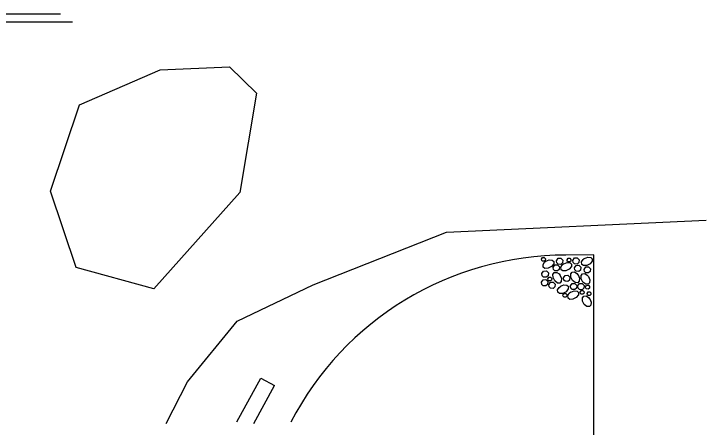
# Model space of a CAD drawing. Extents: x 471 to 2034, y -623 to 126.
# Drawn here: x 1602.02 to 1646.26, y -10 to 16.41 of the extents above; entities that cross this region are included whole.
import ezdxf

# ---------------------------------------------------------------- set-up
doc = ezdxf.new("R2010")
doc.units = 0
for name, color, linetype in [('Exist Hydro Stream or Body of Water', 7, 'Continuous'), ('Exist Structure Major Bridge Seam', 7, 'Continuous'), ('Miscellaneous Lines CELL', 7, 'Continuous'), ('Sup Concrete Girder Lines', 7, 'Continuous'), ('Title Text', 7, 'Continuous')]:
    doc.layers.add(name, color=color, linetype=linetype)

msp = doc.modelspace()

# ---------------------------------------------------------------- linework, layer by layer
at = {"layer": 'Exist Hydro Stream or Body of Water'}
for points in [[(1611.379, 12.826), (1615.801, 13.028), (1617.528, 11.339), (1616.462, 5.004), (1610.968, -1.17), (1606.014, 0.193), (1604.354, 5.087), (1606.226, 10.596), (1611.379, 12.826)], [(1611.755, -9.758), (1613.117, -7.112), (1616.285, -3.233), (1621.14, -0.903), (1629.663, 2.453), (1646.258, 3.225)]]:
    msp.add_lwpolyline(points, dxfattribs=at)
at = {"layer": 'Exist Structure Major Bridge Seam'}
for p, q in [((1616.272, -9.661), (1617.81, -6.857)), ((1617.81, -6.857), (1618.687, -7.338)), ((1617.353, -9.768), (1618.687, -7.338))]:
    msp.add_line(p, q, dxfattribs=at)
at = {"layer": 'Miscellaneous Lines CELL'}
for points in [[(1635.734, 0.736), (1635.801, 0.832), (1635.908, 0.838), (1635.983, 0.761), (1635.972, 0.652), (1635.906, 0.597), (1635.8, 0.605), (1635.75, 0.653), (1635.734, 0.736)], [(1636.024, 0.614), (1636.234, 0.697), (1636.426, 0.68), (1636.518, 0.593), (1636.515, 0.437), (1636.376, 0.259), (1636.161, 0.152), (1635.959, 0.148), (1635.845, 0.229), (1635.834, 0.39), (1635.927, 0.535), (1636.033, 0.619)], [(1636.688, 0.634), (1636.8, 0.793), (1636.979, 0.804), (1637.103, 0.675), (1637.085, 0.494), (1636.975, 0.402), (1636.798, 0.415), (1636.715, 0.495), (1636.688, 0.634)], [(1637.163, 0.444), (1637.372, 0.527), (1637.565, 0.511), (1637.657, 0.424), (1637.654, 0.267), (1637.515, 0.09), (1637.3, -0.018), (1637.098, -0.021), (1636.984, 0.06), (1636.973, 0.221), (1637.065, 0.365), (1637.171, 0.45)], [(1637.368, 0.7), (1637.435, 0.795), (1637.542, 0.801), (1637.617, 0.724), (1637.606, 0.616), (1637.54, 0.56), (1637.434, 0.568), (1637.384, 0.616), (1637.368, 0.7)], [(1637.735, 0.658), (1637.847, 0.818), (1638.026, 0.828), (1638.15, 0.699), (1638.132, 0.518), (1638.022, 0.426), (1637.845, 0.439), (1637.762, 0.52), (1637.735, 0.658)], [(1638.487, 0.786), (1638.696, 0.869), (1638.889, 0.852), (1638.981, 0.765), (1638.978, 0.609), (1638.839, 0.431), (1638.624, 0.324), (1638.422, 0.32), (1638.308, 0.401), (1638.297, 0.563), (1638.39, 0.707), (1638.495, 0.791)], [(1636.477, 0.212), (1636.589, 0.372), (1636.768, 0.382), (1636.892, 0.253), (1636.874, 0.072), (1636.764, -0.02), (1636.587, -0.007), (1636.504, 0.074), (1636.477, 0.212)], [(1637.84, 0.181), (1637.952, 0.34), (1638.131, 0.351), (1638.256, 0.222), (1638.238, 0.041), (1638.127, -0.051), (1637.951, -0.038), (1637.867, 0.043), (1637.841, 0.181)], [(1638.453, 0.083), (1638.565, 0.243), (1638.744, 0.253), (1638.868, 0.124), (1638.85, -0.057), (1638.74, -0.148), (1638.563, -0.136), (1638.48, -0.055), (1638.453, 0.083)], [(1635.759, -0.188), (1635.871, -0.028), (1636.05, -0.018), (1636.174, -0.147), (1636.156, -0.328), (1636.045, -0.42), (1635.869, -0.407), (1635.786, -0.326), (1635.759, -0.188)], [(1636.144, -0.514), (1636.211, -0.418), (1636.318, -0.412), (1636.393, -0.49), (1636.382, -0.598), (1636.316, -0.653), (1636.21, -0.646), (1636.16, -0.597), (1636.144, -0.514)], [(1636.935, -0.3), (1637.018, -0.51), (1637.001, -0.702), (1636.914, -0.794), (1636.758, -0.791), (1636.58, -0.652), (1636.473, -0.437), (1636.47, -0.235), (1636.551, -0.121), (1636.712, -0.11), (1636.856, -0.203), (1636.94, -0.309)], [(1637.136, -0.459), (1637.248, -0.299), (1637.427, -0.289), (1637.551, -0.418), (1637.533, -0.599), (1637.423, -0.691), (1637.246, -0.678), (1637.163, -0.597), (1637.136, -0.459)], [(1638.074, -0.273), (1638.157, -0.483), (1638.14, -0.675), (1638.053, -0.767), (1637.897, -0.764), (1637.719, -0.625), (1637.612, -0.41), (1637.608, -0.208), (1637.689, -0.094), (1637.85, -0.083), (1637.995, -0.176), (1638.079, -0.281)], [(1638.738, -0.375), (1638.821, -0.584), (1638.804, -0.777), (1638.717, -0.868), (1638.561, -0.865), (1638.384, -0.727), (1638.276, -0.512), (1638.273, -0.31), (1638.354, -0.196), (1638.515, -0.185), (1638.659, -0.277), (1638.743, -0.383)], [(1635.727, -0.741), (1635.839, -0.582), (1636.018, -0.571), (1636.143, -0.7), (1636.125, -0.881), (1636.014, -0.973), (1635.837, -0.96), (1635.754, -0.88), (1635.727, -0.741)], [(1636.201, -0.899), (1636.313, -0.74), (1636.492, -0.73), (1636.616, -0.859), (1636.598, -1.039), (1636.487, -1.131), (1636.311, -1.118), (1636.228, -1.038), (1636.201, -0.899)], [(1637.584, -0.978), (1637.697, -0.819), (1637.875, -0.809), (1638, -0.938), (1637.982, -1.118), (1637.871, -1.21), (1637.695, -1.197), (1637.612, -1.117), (1637.585, -0.978)], [(1638.045, -0.985), (1638.157, -0.826), (1638.336, -0.815), (1638.461, -0.944), (1638.443, -1.125), (1638.332, -1.217), (1638.156, -1.204), (1638.072, -1.124), (1638.046, -0.985)], [(1636.959, -0.993), (1637.169, -0.91), (1637.362, -0.926), (1637.453, -1.013), (1637.45, -1.17), (1637.311, -1.347), (1637.097, -1.455), (1636.894, -1.458), (1636.781, -1.377), (1636.77, -1.216), (1636.862, -1.072), (1636.968, -0.987)], [(1637.61, -1.367), (1637.819, -1.284), (1638.012, -1.301), (1638.103, -1.388), (1638.101, -1.544), (1637.962, -1.722), (1637.747, -1.829), (1637.545, -1.833), (1637.431, -1.752), (1637.42, -1.59), (1637.512, -1.446), (1637.618, -1.362)], [(1638.208, -1.371), (1638.276, -1.275), (1638.383, -1.269), (1638.458, -1.346), (1638.447, -1.455), (1638.381, -1.51), (1638.275, -1.502), (1638.225, -1.454), (1638.209, -1.371)], [(1638.555, -1.034), (1638.622, -0.939), (1638.73, -0.933), (1638.804, -1.01), (1638.794, -1.118), (1638.727, -1.173), (1638.621, -1.166), (1638.571, -1.117), (1638.555, -1.034)], [(1637.11, -1.554), (1637.178, -1.459), (1637.285, -1.453), (1637.36, -1.53), (1637.349, -1.638), (1637.282, -1.694), (1637.176, -1.686), (1637.127, -1.638), (1637.11, -1.554)], [(1638.819, -1.805), (1638.902, -2.014), (1638.886, -2.207), (1638.799, -2.299), (1638.642, -2.296), (1638.465, -2.157), (1638.357, -1.942), (1638.354, -1.74), (1638.435, -1.626), (1638.596, -1.615), (1638.74, -1.708), (1638.825, -1.813)], [(1638.65, -1.449), (1638.717, -1.354), (1638.824, -1.348), (1638.899, -1.425), (1638.888, -1.533), (1638.822, -1.589), (1638.716, -1.581), (1638.666, -1.533), (1638.65, -1.449)]]:
    msp.add_lwpolyline(points, dxfattribs=at)
at = {"layer": 'Sup Concrete Girder Lines'}
for p, q in [((1639.077, 1.002), (1637.298, 0.994)), ((1639.077, -14.824), (1639.077, 1.002))]:
    msp.add_line(p, q, dxfattribs=at)
msp.add_arc((1637.282, -18.801), 19.795, 89.9534, 152.5621, dxfattribs=at)
at = {"layer": 'Title Text'}
for p, q in [((1572.411, 16.407), (1604.992, 16.407)), ((1571.729, 15.907), (1605.767, 15.907))]:
    msp.add_line(p, q, dxfattribs=at)

doc.saveas('drawing.dxf')
